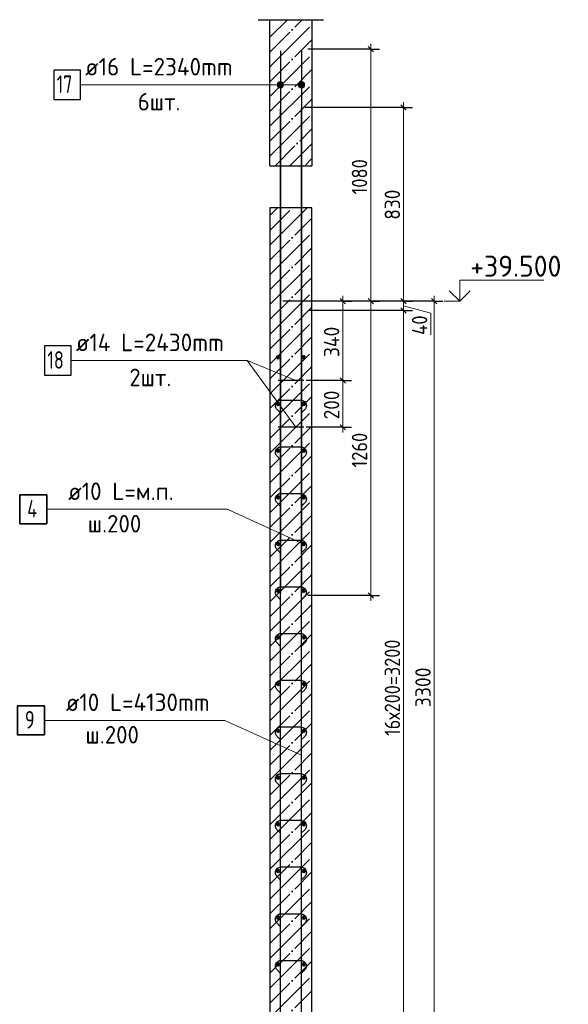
# Model space of a CAD drawing. Header units: millimetres. Extents: x -49773 to 2322955, y -3321 to 58485.
# Tile 385 of 580: x 1480871 to 1488694, y 5230 to 19286. Entities that reach past the tile are written whole.
import ezdxf

# ---------------------------------------------------------------- set-up
doc = ezdxf.new("R2010")
doc.units = ezdxf.units.MM
doc.linetypes.add('______11', pattern=[500, 400, -50, 0, -50])
doc.linetypes.add('______5', pattern=[1100, 800, -100, 100, -100])
for name, color, linetype, lineweight in [('Standard', 7, 'Continuous', 25), ('Арм.стержн. вертикальными 1', 22, 'Continuous', 35), ('Арм.стержн.горизонт. 1', 180, 'Continuous', 35), ('Арм.стержн.горизонт. 2', 202, 'Continuous', 35), ('Высотная отметки_ общее', 7, 'Continuous', 13), ('Размерная линия_ общее', 7, 'Continuous', 13), ('Стена_ общее', 7, 'Continuous', 35), ('Текст_ примечание', 7, 'Continuous', 13)]:
    doc.layers.add(name, color=color, linetype=linetype, lineweight=lineweight)
doc.layers.add('Арм.стержн. вертикальными 2', color=7, linetype='Continuous', lineweight=35, true_color=0x006e00)
doc.layers.add('Арм.стержн.Стяжки', color=7, linetype='Continuous', lineweight=35, true_color=0x501e0f)
doc.styles.add('ISOCPEUR', font='txt')

msp = doc.modelspace()

# ---------------------------------------------------------------- hatches: boundary and pattern name
at = {"layer": 'Арм.стержн. вертикальными 2', "linetype": 'Continuous', "lineweight": 13, "transparency": 33554687}
for points in [[(1484549.9, 18334.1), (1484549.9, 18379.1), (1484543.6, 18356.6)], [(1484549.9, 18334.1), (1484549.9, 18379.1), (1484543.6, 18356.6)], [(1484549.9, 18334.1), (1484549.9, 18379.1), (1484543.6, 18356.6)], [(1484549.9, 18379.1), (1484566.1, 18317.9), (1484566.1, 18395.3)], [(1484549.9, 18379.1), (1484566.1, 18317.9), (1484566.1, 18395.3)], [(1484549.9, 18379.1), (1484566.1, 18317.9), (1484566.1, 18395.3)], [(1484549.9, 18379.1), (1484549.9, 18334.1), (1484566.1, 18317.9)], [(1484549.9, 18379.1), (1484549.9, 18334.1), (1484566.1, 18317.9)], [(1484549.9, 18379.1), (1484549.9, 18334.1), (1484566.1, 18317.9)], [(1484566.1, 18395.3), (1484588.6, 18311.6), (1484588.6, 18401.6)], [(1484566.1, 18395.3), (1484588.6, 18311.6), (1484588.6, 18401.6)], [(1484566.1, 18395.3), (1484588.6, 18311.6), (1484588.6, 18401.6)], [(1484566.1, 18395.3), (1484566.1, 18317.9), (1484588.6, 18311.6)], [(1484566.1, 18395.3), (1484566.1, 18317.9), (1484588.6, 18311.6)], [(1484566.1, 18395.3), (1484566.1, 18317.9), (1484588.6, 18311.6)], [(1484588.6, 18401.6), (1484588.6, 18311.6), (1484611.1, 18317.9)], [(1484588.6, 18401.6), (1484611.1, 18317.9), (1484611.1, 18395.3)], [(1484588.6, 18401.6), (1484588.6, 18311.6), (1484611.1, 18317.9)], [(1484588.6, 18401.6), (1484611.1, 18317.9), (1484611.1, 18395.3)], [(1484588.6, 18401.6), (1484588.6, 18311.6), (1484611.1, 18317.9)], [(1484588.6, 18401.6), (1484611.1, 18317.9), (1484611.1, 18395.3)], [(1484611.1, 18395.3), (1484611.1, 18317.9), (1484627.3, 18334.1)], [(1484611.1, 18395.3), (1484627.3, 18334.1), (1484627.3, 18379.1)], [(1484611.1, 18395.3), (1484611.1, 18317.9), (1484627.3, 18334.1)], [(1484611.1, 18395.3), (1484627.3, 18334.1), (1484627.3, 18379.1)], [(1484611.1, 18395.3), (1484611.1, 18317.9), (1484627.3, 18334.1)], [(1484611.1, 18395.3), (1484627.3, 18334.1), (1484627.3, 18379.1)], [(1484627.3, 18379.1), (1484627.3, 18334.1), (1484633.6, 18356.6)], [(1484627.3, 18379.1), (1484627.3, 18334.1), (1484633.6, 18356.6)], [(1484627.3, 18379.1), (1484627.3, 18334.1), (1484633.6, 18356.6)], [(1484849.9, 18334.1), (1484849.9, 18379.1), (1484843.6, 18356.6)], [(1484849.9, 18334.1), (1484849.9, 18379.1), (1484843.6, 18356.6)], [(1484849.9, 18334.1), (1484849.9, 18379.1), (1484843.6, 18356.6)], [(1484849.9, 18379.1), (1484866.1, 18317.9), (1484866.1, 18395.3)], [(1484849.9, 18379.1), (1484866.1, 18317.9), (1484866.1, 18395.3)], [(1484849.9, 18379.1), (1484866.1, 18317.9), (1484866.1, 18395.3)], [(1484849.9, 18379.1), (1484849.9, 18334.1), (1484866.1, 18317.9)], [(1484849.9, 18379.1), (1484849.9, 18334.1), (1484866.1, 18317.9)], [(1484849.9, 18379.1), (1484849.9, 18334.1), (1484866.1, 18317.9)], [(1484866.1, 18395.3), (1484888.6, 18311.6), (1484888.6, 18401.6)], [(1484866.1, 18395.3), (1484888.6, 18311.6), (1484888.6, 18401.6)], [(1484866.1, 18395.3), (1484888.6, 18311.6), (1484888.6, 18401.6)], [(1484866.1, 18395.3), (1484866.1, 18317.9), (1484888.6, 18311.6)], [(1484866.1, 18395.3), (1484866.1, 18317.9), (1484888.6, 18311.6)], [(1484866.1, 18395.3), (1484866.1, 18317.9), (1484888.6, 18311.6)], [(1484888.6, 18401.6), (1484888.6, 18311.6), (1484911.1, 18317.9)], [(1484888.6, 18401.6), (1484911.1, 18317.9), (1484911.1, 18395.3)], [(1484888.6, 18401.6), (1484888.6, 18311.6), (1484911.1, 18317.9)], [(1484888.6, 18401.6), (1484911.1, 18317.9), (1484911.1, 18395.3)], [(1484888.6, 18401.6), (1484888.6, 18311.6), (1484911.1, 18317.9)], [(1484888.6, 18401.6), (1484911.1, 18317.9), (1484911.1, 18395.3)], [(1484911.1, 18395.3), (1484911.1, 18317.9), (1484927.3, 18334.1)], [(1484911.1, 18395.3), (1484927.3, 18334.1), (1484927.3, 18379.1)], [(1484911.1, 18395.3), (1484911.1, 18317.9), (1484927.3, 18334.1)], [(1484911.1, 18395.3), (1484927.3, 18334.1), (1484927.3, 18379.1)], [(1484911.1, 18395.3), (1484911.1, 18317.9), (1484927.3, 18334.1)], [(1484911.1, 18395.3), (1484927.3, 18334.1), (1484927.3, 18379.1)], [(1484927.3, 18379.1), (1484927.3, 18334.1), (1484933.6, 18356.6)], [(1484927.3, 18379.1), (1484927.3, 18334.1), (1484933.6, 18356.6)], [(1484927.3, 18379.1), (1484927.3, 18334.1), (1484933.6, 18356.6)]]:
    msp.add_hatch(color=7, dxfattribs=at).paths.add_polyline_path(points)

# ---------------------------------------------------------------- linework, layer by layer
at = {"layer": 'Standard', "color": 7, "linetype": 'Continuous', "lineweight": 25, "transparency": 33554687}
msp.add_line((1484271.9, 19286.3), (1485205.2, 19286.3), dxfattribs=at)
at = {"layer": 'Standard', "color": 253, "linetype": '______11', "lineweight": 35, "true_color": 0xababab, "transparency": 33554687}
for p, q in [((1484438.6, 18824.6), (1484900.2, 19286.3)), ((1484438.6, 18400.4), (1485038.6, 19000.4)), ((1484438.6, 17976.1), (1485038.6, 18576.1)), ((1484438.6, 17551.8), (1485038.6, 18151.8)), ((1484511.6, 17200.6), (1485038.6, 17727.6)), ((1484935.9, 17200.6), (1485038.6, 17303.3)), ((1484438.6, 16279), (1484760.2, 16600.6)), ((1484438.6, 15854.8), (1485038.6, 16454.8)), ((1484438.6, 15430.5), (1485038.6, 16030.5)), ((1484438.6, 15006.2), (1485038.6, 15606.2)), ((1484438.6, 14582), (1485038.6, 15182)), ((1484438.6, 14157.7), (1485038.6, 14757.7)), ((1484438.6, 13733.4), (1485038.6, 14333.4)), ((1484438.6, 13309.2), (1485038.6, 13909.2)), ((1484438.6, 12884.9), (1485038.6, 13484.9)), ((1484438.6, 12460.6), (1485038.6, 13060.6)), ((1484438.6, 12036.4), (1485038.6, 12636.4)), ((1484438.6, 11612.1), (1485038.6, 12212.1)), ((1484438.6, 11187.9), (1485038.6, 11787.8)), ((1484438.6, 10763.6), (1485038.6, 11363.6)), ((1484438.6, 10339.3), (1485038.6, 10939.3)), ((1484438.6, 9915.1), (1485038.6, 10515.1)), ((1484438.6, 9490.8), (1485038.6, 10090.8)), ((1484438.6, 9066.5), (1485038.6, 9666.5)), ((1484438.6, 8642.3), (1485038.6, 9242.3)), ((1484438.6, 8218), (1485038.6, 8818)), ((1484438.6, 7793.7), (1485038.6, 8393.7)), ((1484438.6, 7369.5), (1485038.6, 7969.5)), ((1484438.6, 6945.2), (1485038.6, 7545.2)), ((1484438.6, 6520.9), (1485038.6, 7120.9)), ((1484438.6, 6096.7), (1485038.6, 6696.7)), ((1484438.6, 5672.4), (1485038.6, 6272.4)), ((1484438.6, 5248.2), (1485038.6, 5848.1)), ((1484438.6, 4823.9), (1485038.6, 5423.9))]:
    msp.add_line(p, q, dxfattribs=at)
at = {"layer": 'Standard', "color": 253, "linetype": '______5', "lineweight": 35, "true_color": 0xababab, "transparency": 33554687}
for p, q in [((1484438.6, 19036.8), (1484688.1, 19286.3)), ((1484438.6, 18612.5), (1485038.6, 19212.5)), ((1484438.6, 18188.2), (1485038.6, 18788.2)), ((1484438.6, 17764), (1485038.6, 18364)), ((1484438.6, 17339.7), (1485038.6, 17939.7)), ((1484723.8, 17200.6), (1485038.6, 17515.4)), ((1484438.6, 16066.9), (1484972.3, 16600.6)), ((1484438.6, 16491.2), (1484548, 16600.6)), ((1484438.6, 15642.6), (1485038.6, 16242.6)), ((1484438.6, 15218.4), (1485038.6, 15818.4)), ((1484438.6, 14794.1), (1485038.6, 15394.1)), ((1484438.6, 14369.8), (1485038.6, 14969.8)), ((1484438.6, 13945.6), (1485038.6, 14545.6)), ((1484438.6, 13521.3), (1485038.6, 14121.3)), ((1484438.6, 13097), (1485038.6, 13697)), ((1484438.6, 12672.8), (1485038.6, 13272.8)), ((1484438.6, 12248.5), (1485038.6, 12848.5)), ((1484438.6, 11824.2), (1485038.6, 12424.2)), ((1484438.6, 11400), (1485038.6, 12000)), ((1484438.6, 10975.7), (1485038.6, 11575.7)), ((1484438.6, 10551.5), (1485038.6, 11151.5)), ((1484438.6, 10127.2), (1485038.6, 10727.2)), ((1484438.6, 9702.9), (1485038.6, 10302.9)), ((1484438.6, 9278.7), (1485038.6, 9878.7)), ((1484438.6, 8854.4), (1485038.6, 9454.4)), ((1484438.6, 8430.1), (1485038.6, 9030.1)), ((1484438.6, 8005.9), (1485038.6, 8605.9)), ((1484438.6, 7581.6), (1485038.6, 8181.6)), ((1484438.6, 7157.3), (1485038.6, 7757.3)), ((1484438.6, 6733.1), (1485038.6, 7333.1)), ((1484438.6, 6308.8), (1485038.6, 6908.8)), ((1484438.6, 5884.5), (1485038.6, 6484.5)), ((1484438.6, 5460.3), (1485038.6, 6060.3)), ((1484438.6, 5036), (1485038.6, 5636))]:
    msp.add_line(p, q, dxfattribs=at)
at = {"layer": 'Арм.стержн. вертикальными 1', "color": 4, "linetype": 'Continuous', "lineweight": 25, "transparency": 33554687}
for p, q in [((1484588.6, 4284), (1484588.6, 18017.3)), ((1484588.6, 4284), (1484588.6, 18017.3)), ((1484888.6, 4284), (1484888.6, 18017.3)), ((1484888.6, 4284), (1484888.6, 18017.3))]:
    msp.add_line(p, q, dxfattribs=at)
at = {"layer": 'Арм.стержн. вертикальными 2', "color": 5, "linetype": 'Continuous', "lineweight": 25, "true_color": 0x1c1cff, "transparency": 33554687}
for p, q in [((1484588.6, 18840.6), (1484588.6, 11093.9)), ((1484588.6, 18840.6), (1484588.6, 11093.9)), ((1484588.6, 18840.6), (1484588.6, 11093.9)), ((1484888.6, 18840.6), (1484888.6, 11093.9)), ((1484888.6, 18840.6), (1484888.6, 11093.9)), ((1484888.6, 18840.6), (1484888.6, 11093.9))]:
    msp.add_line(p, q, dxfattribs=at)
at = {"layer": 'Арм.стержн. вертикальными 2', "color": 7, "linetype": 'Continuous', "lineweight": 13, "transparency": 33554687}
for p, q in [((1481738.3, 18356.6), (1484221.6, 18356.6)), ((1484221.6, 18356.6), (1484588.6, 18356.6)), ((1484221.6, 18356.6), (1484888.6, 18356.6)), ((1484221.6, 18356.6), (1484888.6, 18356.6)), ((1484221.6, 18356.6), (1484588.6, 18356.6)), ((1484221.6, 18356.6), (1484588.6, 18356.6)), ((1484221.6, 18356.6), (1484888.6, 18356.6)), ((1484543.6, 18356.6), (1484543.6, 18356.6)), ((1484543.6, 18356.6), (1484543.6, 18356.6)), ((1484543.6, 18356.6), (1484543.6, 18356.6)), ((1484588.6, 18401.6), (1484588.6, 18401.6)), ((1484588.6, 18401.6), (1484588.6, 18401.6)), ((1484588.6, 18401.6), (1484588.6, 18401.6)), ((1484588.6, 18311.6), (1484588.6, 18311.6)), ((1484588.6, 18311.6), (1484588.6, 18311.6)), ((1484588.6, 18311.6), (1484588.6, 18311.6)), ((1484633.6, 18356.6), (1484633.6, 18356.6)), ((1484633.6, 18356.6), (1484633.6, 18356.6)), ((1484633.6, 18356.6), (1484633.6, 18356.6)), ((1484843.6, 18356.6), (1484843.6, 18356.6)), ((1484843.6, 18356.6), (1484843.6, 18356.6)), ((1484843.6, 18356.6), (1484843.6, 18356.6)), ((1484888.6, 18401.6), (1484888.6, 18401.6)), ((1484888.6, 18401.6), (1484888.6, 18401.6)), ((1484888.6, 18401.6), (1484888.6, 18401.6)), ((1484888.6, 18311.6), (1484888.6, 18311.6)), ((1484888.6, 18311.6), (1484888.6, 18311.6)), ((1484888.6, 18311.6), (1484888.6, 18311.6)), ((1484933.6, 18356.6), (1484933.6, 18356.6)), ((1484933.6, 18356.6), (1484933.6, 18356.6)), ((1484933.6, 18356.6), (1484933.6, 18356.6))]:
    msp.add_line(p, q, dxfattribs=at)
at = {"layer": 'Арм.стержн. вертикальными 2', "color": 7, "linetype": 'Continuous', "lineweight": 25, "transparency": 33554687}
msp.add_lwpolyline([(1481355, 18148.3), (1481738.3, 18148.3), (1481738.3, 18565), (1481355, 18565), (1481355, 18148.3)], dxfattribs=at)
at = {"layer": 'Арм.стержн. вертикальными 2', "color": 7, "linetype": 'Continuous', "lineweight": 13, "transparency": 33554687}
for centre in [(1484588.6, 18356.6), (1484588.6, 18356.6), (1484588.6, 18356.6), (1484888.6, 18356.6), (1484888.6, 18356.6), (1484888.6, 18356.6)]:
    msp.add_circle(centre, 45, dxfattribs=at)
at = {"layer": 'Арм.стержн.горизонт. 1', "color": 4, "linetype": 'Continuous', "lineweight": 50, "transparency": 33554687}
for centre in [(1484555.2, 14467.3), (1484921.9, 14467.3), (1484555.2, 13800.6), (1484921.9, 13800.6), (1484555.2, 13134), (1484921.9, 13134), (1484555.2, 12467.3), (1484921.9, 12467.3), (1484555.2, 11800.6), (1484921.9, 11800.6), (1484555.2, 11134), (1484921.9, 11134), (1484555.2, 10467.3), (1484921.9, 10467.3), (1484555.2, 9800.6), (1484921.9, 9800.6), (1484555.2, 9134), (1484921.9, 9134), (1484555.2, 8467.3), (1484921.9, 8467.3), (1484555.2, 7800.6), (1484921.9, 7800.6), (1484555.2, 7134), (1484921.9, 7134), (1484555.2, 6467.3), (1484921.9, 6467.3), (1484555.2, 5800.6), (1484921.9, 5800.6)]:
    msp.add_circle(centre, 16.7, dxfattribs=at)
at = {"layer": 'Арм.стержн.горизонт. 2', "color": 7, "linetype": 'Continuous', "lineweight": 13, "transparency": 33554687}
for p, q in [((1481605.8, 14420.6), (1484114.2, 14420.6)), ((1484114.2, 14420.6), (1484807.1, 14134)), ((1484114.2, 14420.6), (1484807.1, 13467.3)), ((1483830.8, 12296.2), (1481255.8, 12296.2)), ((1483797.5, 9283.6), (1481222.5, 9283.6))]:
    msp.add_line(p, q, dxfattribs=at)
at = {"layer": 'Арм.стержн.горизонт. 2', "color": 7, "linetype": 'Continuous', "lineweight": 25, "transparency": 33554687}
msp.add_lwpolyline([(1481222.5, 14212.3), (1481605.8, 14212.3), (1481605.8, 14629), (1481222.5, 14629), (1481222.5, 14212.3)], dxfattribs=at)
at = {"layer": 'Арм.стержн.горизонт. 2', "color": 211, "linetype": 'Continuous', "lineweight": 25, "true_color": 0xff54ff, "transparency": 33554687}
for points in [[(1484921.9, 14134), (1484558.7, 14134), (1484555.2, 14134)], [(1484921.9, 13467.3), (1484558.7, 13467.3), (1484555.2, 13467.3)]]:
    msp.add_lwpolyline(points, dxfattribs=at)
at = {"layer": 'Арм.стержн.горизонт. 2', "color": 7, "linetype": 'Continuous', "lineweight": 35, "transparency": 33554687}
for points in [[(1481255.8, 12087.9), (1480872.5, 12087.9), (1480872.5, 12504.5), (1481255.8, 12504.5), (1481255.8, 12087.9)], [(1481222.5, 9075.3), (1480839.2, 9075.3), (1480839.2, 9492), (1481222.5, 9492), (1481222.5, 9075.3)]]:
    msp.add_lwpolyline(points, dxfattribs=at)
at = {"layer": 'Арм.стержн.Стяжки', "color": 40, "linetype": 'Continuous', "lineweight": 25, "transparency": 33554687}
for points in [[(1484591.2, 13671.1), (1484540.8, 13721.5), (1484535.9, 13727.1), (1484531.6, 13733.1), (1484527.8, 13739.6), (1484524.7, 13746.2), (1484522.2, 13753.1), (1484520.3, 13760.4), (1484519.1, 13767.8), (1484518.6, 13775.1), (1484518.6, 13780.3), (1484520.5, 13794.5), (1484525.3, 13809.1), (1484532.8, 13822.4), (1484542, 13833.4), (1484553, 13842.6), (1484566.4, 13850.1), (1484580.9, 13854.9), (1484595.1, 13856.8), (1484882.1, 13856.8), (1484896.2, 13854.9), (1484910.8, 13850.1), (1484924.2, 13842.6), (1484935.1, 13833.4), (1484944.3, 13822.4), (1484951.8, 13809.1), (1484956.6, 13794.5), (1484958.6, 13780.3), (1484958.6, 13775.1), (1484958.1, 13767.8), (1484956.9, 13760.4), (1484955, 13753.1), (1484952.5, 13746.2), (1484949.4, 13739.6), (1484945.6, 13733.1), (1484941.2, 13727.1), (1484936.4, 13721.5), (1484885.9, 13671.1)], [(1484591.2, 13004.4), (1484540.8, 13054.8), (1484535.9, 13060.4), (1484531.6, 13066.5), (1484527.8, 13072.9), (1484524.7, 13079.6), (1484522.2, 13086.5), (1484520.3, 13093.7), (1484519.1, 13101.1), (1484518.6, 13108.4), (1484518.6, 13113.7), (1484520.5, 13127.8), (1484525.3, 13142.4), (1484532.8, 13155.8), (1484542, 13166.7), (1484553, 13175.9), (1484566.4, 13183.4), (1484580.9, 13188.2), (1484595.1, 13190.2), (1484882.1, 13190.2), (1484896.2, 13188.2), (1484910.8, 13183.4), (1484924.2, 13175.9), (1484935.1, 13166.7), (1484944.3, 13155.8), (1484951.8, 13142.4), (1484956.6, 13127.8), (1484958.6, 13113.7), (1484958.6, 13108.4), (1484958.1, 13101.1), (1484956.9, 13093.7), (1484955, 13086.5), (1484952.5, 13079.6), (1484949.4, 13072.9), (1484945.6, 13066.5), (1484941.2, 13060.4), (1484936.4, 13054.8), (1484885.9, 13004.4)], [(1484591.2, 12337.7), (1484540.8, 12388.2), (1484535.9, 12393.7), (1484531.6, 12399.8), (1484527.8, 12406.2), (1484524.7, 12412.9), (1484522.2, 12419.8), (1484520.3, 12427), (1484519.1, 12434.4), (1484518.6, 12441.8), (1484518.6, 12447), (1484520.5, 12461.2), (1484525.3, 12475.7), (1484532.8, 12489.1), (1484542, 12500.1), (1484553, 12509.2), (1484566.4, 12516.7), (1484580.9, 12521.5), (1484595.1, 12523.5), (1484882.1, 12523.5), (1484896.2, 12521.5), (1484910.8, 12516.7), (1484924.2, 12509.2), (1484935.1, 12500.1), (1484944.3, 12489.1), (1484951.8, 12475.7), (1484956.6, 12461.2), (1484958.6, 12447), (1484958.6, 12441.8), (1484958.1, 12434.4), (1484956.9, 12427), (1484955, 12419.8), (1484952.5, 12412.9), (1484949.4, 12406.2), (1484945.6, 12399.8), (1484941.2, 12393.7), (1484936.4, 12388.2), (1484885.9, 12337.7)], [(1484591.2, 11671.1), (1484540.8, 11721.5), (1484535.9, 11727.1), (1484531.6, 11733.1), (1484527.8, 11739.6), (1484524.7, 11746.2), (1484522.2, 11753.1), (1484520.3, 11760.4), (1484519.1, 11767.8), (1484518.6, 11775.1), (1484518.6, 11780.3), (1484520.5, 11794.5), (1484525.3, 11809.1), (1484532.8, 11822.4), (1484542, 11833.4), (1484553, 11842.6), (1484566.4, 11850.1), (1484580.9, 11854.9), (1484595.1, 11856.8), (1484882.1, 11856.8), (1484896.2, 11854.9), (1484910.8, 11850.1), (1484924.2, 11842.6), (1484935.1, 11833.4), (1484944.3, 11822.4), (1484951.8, 11809.1), (1484956.6, 11794.5), (1484958.6, 11780.3), (1484958.6, 11775.1), (1484958.1, 11767.8), (1484956.9, 11760.4), (1484955, 11753.1), (1484952.5, 11746.2), (1484949.4, 11739.6), (1484945.6, 11733.1), (1484941.2, 11727.1), (1484936.4, 11721.5), (1484885.9, 11671.1)], [(1484591.2, 11004.4), (1484540.8, 11054.8), (1484535.9, 11060.4), (1484531.6, 11066.5), (1484527.8, 11072.9), (1484524.7, 11079.6), (1484522.2, 11086.5), (1484520.3, 11093.7), (1484519.1, 11101.1), (1484518.6, 11108.4), (1484518.6, 11113.7), (1484520.5, 11127.8), (1484525.3, 11142.4), (1484532.8, 11155.8), (1484542, 11166.7), (1484553, 11175.9), (1484566.4, 11183.4), (1484580.9, 11188.2), (1484595.1, 11190.2), (1484882.1, 11190.2), (1484896.2, 11188.2), (1484910.8, 11183.4), (1484924.2, 11175.9), (1484935.1, 11166.7), (1484944.3, 11155.8), (1484951.8, 11142.4), (1484956.6, 11127.8), (1484958.6, 11113.7), (1484958.6, 11108.4), (1484958.1, 11101.1), (1484956.9, 11093.7), (1484955, 11086.5), (1484952.5, 11079.6), (1484949.4, 11072.9), (1484945.6, 11066.5), (1484941.2, 11060.4), (1484936.4, 11054.8), (1484885.9, 11004.4)], [(1484591.2, 10337.7), (1484540.8, 10388.2), (1484535.9, 10393.7), (1484531.6, 10399.8), (1484527.8, 10406.2), (1484524.7, 10412.9), (1484522.2, 10419.8), (1484520.3, 10427), (1484519.1, 10434.4), (1484518.6, 10441.8), (1484518.6, 10447), (1484520.5, 10461.2), (1484525.3, 10475.7), (1484532.8, 10489.1), (1484542, 10500.1), (1484553, 10509.2), (1484566.4, 10516.7), (1484580.9, 10521.5), (1484595.1, 10523.5), (1484882.1, 10523.5), (1484896.2, 10521.5), (1484910.8, 10516.7), (1484924.2, 10509.2), (1484935.1, 10500.1), (1484944.3, 10489.1), (1484951.8, 10475.7), (1484956.6, 10461.2), (1484958.6, 10447), (1484958.6, 10441.8), (1484958.1, 10434.4), (1484956.9, 10427), (1484955, 10419.8), (1484952.5, 10412.9), (1484949.4, 10406.2), (1484945.6, 10399.8), (1484941.2, 10393.7), (1484936.4, 10388.2), (1484885.9, 10337.7)], [(1484591.2, 9671.1), (1484540.8, 9721.5), (1484535.9, 9727.1), (1484531.6, 9733.1), (1484527.8, 9739.6), (1484524.7, 9746.2), (1484522.2, 9753.1), (1484520.3, 9760.4), (1484519.1, 9767.8), (1484518.6, 9775.1), (1484518.6, 9780.3), (1484520.5, 9794.5), (1484525.3, 9809.1), (1484532.8, 9822.4), (1484542, 9833.4), (1484553, 9842.6), (1484566.4, 9850.1), (1484580.9, 9854.9), (1484595.1, 9856.8), (1484882.1, 9856.8), (1484896.2, 9854.9), (1484910.8, 9850.1), (1484924.2, 9842.6), (1484935.1, 9833.4), (1484944.3, 9822.4), (1484951.8, 9809.1), (1484956.6, 9794.5), (1484958.6, 9780.3), (1484958.6, 9775.1), (1484958.1, 9767.8), (1484956.9, 9760.4), (1484955, 9753.1), (1484952.5, 9746.2), (1484949.4, 9739.6), (1484945.6, 9733.1), (1484941.2, 9727.1), (1484936.4, 9721.5), (1484885.9, 9671.1)], [(1484591.2, 9004.4), (1484540.8, 9054.8), (1484535.9, 9060.4), (1484531.6, 9066.5), (1484527.8, 9072.9), (1484524.7, 9079.6), (1484522.2, 9086.5), (1484520.3, 9093.7), (1484519.1, 9101.1), (1484518.6, 9108.4), (1484518.6, 9113.7), (1484520.5, 9127.8), (1484525.3, 9142.4), (1484532.8, 9155.8), (1484542, 9166.7), (1484553, 9175.9), (1484566.4, 9183.4), (1484580.9, 9188.2), (1484595.1, 9190.2), (1484882.1, 9190.2), (1484896.2, 9188.2), (1484910.8, 9183.4), (1484924.2, 9175.9), (1484935.1, 9166.7), (1484944.3, 9155.8), (1484951.8, 9142.4), (1484956.6, 9127.8), (1484958.6, 9113.7), (1484958.6, 9108.4), (1484958.1, 9101.1), (1484956.9, 9093.7), (1484955, 9086.5), (1484952.5, 9079.6), (1484949.4, 9072.9), (1484945.6, 9066.5), (1484941.2, 9060.4), (1484936.4, 9054.8), (1484885.9, 9004.4)], [(1484591.2, 8337.7), (1484540.8, 8388.2), (1484535.9, 8393.7), (1484531.6, 8399.8), (1484527.8, 8406.2), (1484524.7, 8412.9), (1484522.2, 8419.8), (1484520.3, 8427), (1484519.1, 8434.4), (1484518.6, 8441.8), (1484518.6, 8447), (1484520.5, 8461.2), (1484525.3, 8475.7), (1484532.8, 8489.1), (1484542, 8500.1), (1484553, 8509.2), (1484566.4, 8516.7), (1484580.9, 8521.5), (1484595.1, 8523.5), (1484882.1, 8523.5), (1484896.2, 8521.5), (1484910.8, 8516.7), (1484924.2, 8509.2), (1484935.1, 8500.1), (1484944.3, 8489.1), (1484951.8, 8475.7), (1484956.6, 8461.2), (1484958.6, 8447), (1484958.6, 8441.8), (1484958.1, 8434.4), (1484956.9, 8427), (1484955, 8419.8), (1484952.5, 8412.9), (1484949.4, 8406.2), (1484945.6, 8399.8), (1484941.2, 8393.7), (1484936.4, 8388.2), (1484885.9, 8337.7)], [(1484591.2, 7671.1), (1484540.8, 7721.5), (1484535.9, 7727.1), (1484531.6, 7733.1), (1484527.8, 7739.6), (1484524.7, 7746.2), (1484522.2, 7753.1), (1484520.3, 7760.4), (1484519.1, 7767.8), (1484518.6, 7775.1), (1484518.6, 7780.3), (1484520.5, 7794.5), (1484525.3, 7809.1), (1484532.8, 7822.4), (1484542, 7833.4), (1484553, 7842.6), (1484566.4, 7850.1), (1484580.9, 7854.9), (1484595.1, 7856.8), (1484882.1, 7856.8), (1484896.2, 7854.9), (1484910.8, 7850.1), (1484924.2, 7842.6), (1484935.1, 7833.4), (1484944.3, 7822.4), (1484951.8, 7809.1), (1484956.6, 7794.5), (1484958.6, 7780.3), (1484958.6, 7775.1), (1484958.1, 7767.8), (1484956.9, 7760.4), (1484955, 7753.1), (1484952.5, 7746.2), (1484949.4, 7739.6), (1484945.6, 7733.1), (1484941.2, 7727.1), (1484936.4, 7721.5), (1484885.9, 7671.1)], [(1484591.2, 7004.4), (1484540.8, 7054.8), (1484535.9, 7060.4), (1484531.6, 7066.5), (1484527.8, 7072.9), (1484524.7, 7079.6), (1484522.2, 7086.5), (1484520.3, 7093.7), (1484519.1, 7101.1), (1484518.6, 7108.4), (1484518.6, 7113.7), (1484520.5, 7127.8), (1484525.3, 7142.4), (1484532.8, 7155.8), (1484542, 7166.7), (1484553, 7175.9), (1484566.4, 7183.4), (1484580.9, 7188.2), (1484595.1, 7190.2), (1484882.1, 7190.2), (1484896.2, 7188.2), (1484910.8, 7183.4), (1484924.2, 7175.9), (1484935.1, 7166.7), (1484944.3, 7155.8), (1484951.8, 7142.4), (1484956.6, 7127.8), (1484958.6, 7113.7), (1484958.6, 7108.4), (1484958.1, 7101.1), (1484956.9, 7093.7), (1484955, 7086.5), (1484952.5, 7079.6), (1484949.4, 7072.9), (1484945.6, 7066.5), (1484941.2, 7060.4), (1484936.4, 7054.8), (1484885.9, 7004.4)], [(1484591.2, 6337.7), (1484540.8, 6388.2), (1484535.9, 6393.7), (1484531.6, 6399.8), (1484527.8, 6406.2), (1484524.7, 6412.9), (1484522.2, 6419.8), (1484520.3, 6427), (1484519.1, 6434.4), (1484518.6, 6441.8), (1484518.6, 6447), (1484520.5, 6461.2), (1484525.3, 6475.7), (1484532.8, 6489.1), (1484542, 6500.1), (1484553, 6509.2), (1484566.4, 6516.7), (1484580.9, 6521.5), (1484595.1, 6523.5), (1484882.1, 6523.5), (1484896.2, 6521.5), (1484910.8, 6516.7), (1484924.2, 6509.2), (1484935.1, 6500.1), (1484944.3, 6489.1), (1484951.8, 6475.7), (1484956.6, 6461.2), (1484958.6, 6447), (1484958.6, 6441.8), (1484958.1, 6434.4), (1484956.9, 6427), (1484955, 6419.8), (1484952.5, 6412.9), (1484949.4, 6406.2), (1484945.6, 6399.8), (1484941.2, 6393.7), (1484936.4, 6388.2), (1484885.9, 6337.7)], [(1484591.2, 5671.1), (1484540.8, 5721.5), (1484535.9, 5727.1), (1484531.6, 5733.1), (1484527.8, 5739.6), (1484524.7, 5746.2), (1484522.2, 5753.1), (1484520.3, 5760.4), (1484519.1, 5767.8), (1484518.6, 5775.1), (1484518.6, 5780.3), (1484520.5, 5794.5), (1484525.3, 5809.1), (1484532.8, 5822.4), (1484542, 5833.4), (1484553, 5842.6), (1484566.4, 5850.1), (1484580.9, 5854.9), (1484595.1, 5856.8), (1484882.1, 5856.8), (1484896.2, 5854.9), (1484910.8, 5850.1), (1484924.2, 5842.6), (1484935.1, 5833.4), (1484944.3, 5822.4), (1484951.8, 5809.1), (1484956.6, 5794.5), (1484958.6, 5780.3), (1484958.6, 5775.1), (1484958.1, 5767.8), (1484956.9, 5760.4), (1484955, 5753.1), (1484952.5, 5746.2), (1484949.4, 5739.6), (1484945.6, 5733.1), (1484941.2, 5727.1), (1484936.4, 5721.5), (1484885.9, 5671.1)]]:
    msp.add_lwpolyline(points, dxfattribs=at)
at = {"layer": 'Высотная отметки_ общее', "color": 7, "linetype": 'Continuous', "lineweight": 13, "transparency": 33554687}
for p, q in [((1487145.9, 15267.3), (1487145.9, 15567.3)), ((1487145.9, 15567.3), (1488345.9, 15567.3)), ((1487145.9, 15267.3), (1486995.9, 15417.3)), ((1487145.9, 15267.3), (1487295.9, 15417.3)), ((1487145.9, 15267.3), (1486925.4, 15267.3)), ((1487145.9, 15267.3), (1487145.9, 15267.3)), ((1487145.9, 15267.3), (1487145.9, 15267.3)), ((1487145.9, 15267.3), (1487145.9, 15267.3)), ((1487145.9, 15267.3), (1487145.9, 15267.3))]:
    msp.add_line(p, q, dxfattribs=at)
at = {"layer": 'Размерная линия_ общее', "color": 253, "linetype": 'Continuous', "lineweight": -3, "true_color": 0xa0a0a0, "transparency": 33554687}
for p, q in [((1485876.8, 18867.3), (1484981.9, 18867.3)), ((1485876.8, 18867.3), (1485751.8, 18867.3)), ((1485876.8, 18867.3), (1486001.8, 18867.3)), ((1486345.2, 18034), (1484938.6, 18034)), ((1486345.2, 18034), (1486220.2, 18034)), ((1486345.2, 18034), (1486470.2, 18034)), ((1486782.3, 15267.3), (1484621.8, 15267.3)), ((1485478.7, 15267.3), (1485105.2, 15267.3)), ((1485478.7, 15267.3), (1485353.7, 15267.3)), ((1485478.7, 15267.3), (1485603.7, 15267.3)), ((1485876.8, 15267.3), (1485751.8, 15267.3)), ((1485876.8, 15267.3), (1486001.8, 15267.3)), ((1486345.2, 15267.3), (1486220.2, 15267.3)), ((1486345.2, 15267.3), (1486470.2, 15267.3)), ((1486782.3, 15267.3), (1486657.3, 15267.3)), ((1486782.3, 15267.3), (1486907.3, 15267.3)), ((1486345.2, 15134), (1486220.2, 15134)), ((1486345.2, 15134), (1486470.2, 15134)), ((1485478.7, 14134), (1485353.7, 14134)), ((1485478.7, 14134), (1485603.7, 14134)), ((1485478.7, 13467.3), (1484955.2, 13467.3)), ((1485478.7, 13467.3), (1485353.7, 13467.3)), ((1485478.7, 13467.3), (1485603.7, 13467.3)), ((1485876.8, 11067.3), (1484981.9, 11067.3)), ((1485876.8, 11067.3), (1485751.8, 11067.3)), ((1485876.8, 11067.3), (1486001.8, 11067.3))]:
    msp.add_line(p, q, dxfattribs=at)
at = {"layer": 'Размерная линия_ общее', "color": 7, "linetype": 'Continuous', "lineweight": 25, "transparency": 33554687}
for p, q in [((1485914.3, 18829.8), (1485839.3, 18904.8)), ((1486382.7, 17996.5), (1486307.7, 18071.5)), ((1485516.2, 15229.8), (1485441.2, 15304.8)), ((1485914.3, 15229.8), (1485839.3, 15304.8)), ((1486382.7, 15229.8), (1486307.7, 15304.8)), ((1486819.8, 15229.8), (1486744.8, 15304.8)), ((1486382.7, 15096.5), (1486307.7, 15171.5)), ((1485516.2, 14096.5), (1485441.2, 14171.5)), ((1485516.2, 13429.8), (1485441.2, 13504.8)), ((1485914.3, 11029.8), (1485839.3, 11104.8))]:
    msp.add_line(p, q, dxfattribs=at)
at = {"layer": 'Размерная линия_ общее', "color": 7, "linetype": 'Continuous', "lineweight": 13, "transparency": 33554687}
for p, q in [((1485876.8, 18867.3), (1485876.8, 18942.3)), ((1485876.8, 15267.3), (1485876.8, 18867.3)), ((1486345.2, 18034), (1486345.2, 18109)), ((1486345.2, 15267.3), (1486345.2, 18034)), ((1485478.7, 15267.3), (1485478.7, 15342.3)), ((1486782.3, 15267.3), (1486782.3, 15342.3)), ((1485478.7, 14134), (1485478.7, 15267.3)), ((1486345.2, 15134), (1486345.2, 15267.3)), ((1486345.2, 15200.6), (1486734.2, 15094.3)), ((1486734.2, 15094.3), (1486734.2, 14786.3)), ((1485478.7, 13467.3), (1485478.7, 13392.3)), ((1485876.8, 11067.3), (1485876.8, 10992.3))]:
    msp.add_line(p, q, dxfattribs=at)
at = {"layer": 'Размерная линия_ общее', "color": 253, "linetype": 'Continuous', "lineweight": -3, "true_color": 0xa0a0a0, "transparency": 33554687}
for points in [[(1485876.8, 15267.3), (1485859.8, 15267.3), (1485859.8, 15267.3), (1485105.2, 15267.3)], [(1486345.2, 15267.3), (1486328.3, 15267.3), (1486328.3, 15267.3), (1485105.2, 15267.3)], [(1486345.2, 15134), (1486328.3, 15134), (1486328.3, 15134), (1484988.6, 15134)], [(1485478.7, 14134), (1485461.7, 14134), (1485461.7, 14134), (1484955.2, 14134)]]:
    msp.add_lwpolyline(points, dxfattribs=at)
at = {"layer": 'Размерная линия_ общее', "color": 7, "linetype": 'Continuous', "lineweight": 13, "transparency": 33554687}
for points in [[(1485876.8, 11067.3), (1485876.8, 12871.3), (1485876.8, 12871.3), (1485876.8, 15267.3)], [(1486782.3, 4267.3), (1486782.3, 9536.7), (1486782.3, 9536.7), (1486782.3, 15267.3)], [(1486345.2, 4467.3), (1486345.2, 4908.7), (1486345.2, 4908.7), (1486345.2, 15134)], [(1485478.7, 13467.3), (1485478.7, 13543), (1485478.7, 13543), (1485478.7, 14134)]]:
    msp.add_lwpolyline(points, dxfattribs=at)
at = {"layer": 'Стена_ общее', "color": 7, "linetype": 'Continuous', "lineweight": 25, "transparency": 33554687}
for p, q in [((1484438.6, 17200.6), (1484438.6, 19286.3)), ((1485038.6, 19286.3), (1485038.6, 17200.6)), ((1484438.6, 17200.6), (1485038.6, 17200.6)), ((1484438.6, 16600.6), (1484438.6, 4267.3)), ((1485038.6, 16600.6), (1484438.6, 16600.6)), ((1485038.6, 4267.3), (1485038.6, 16600.6))]:
    msp.add_line(p, q, dxfattribs=at)
at = {"layer": 'Текст_ примечание', "color": 7, "linetype": 'Continuous', "lineweight": 13, "transparency": 33554687}
for p, q in [((1484921.9, 11800.6), (1483830.8, 12296.2)), ((1484888.6, 8788.1), (1483797.5, 9283.6))]:
    msp.add_line(p, q, dxfattribs=at)

# ---------------------------------------------------------------- texts
at = {"layer": 'Арм.стержн. вертикальными 2', "color": 7, "linetype": 'Continuous', "lineweight": 25, "transparency": 33554687, "char_height": 250, "attachment_point": 7, "style": 'ISOCPEUR'}
for s, insert, width in [('\\W0.96;ø16 L=2340mm ', (1481805, 18490), 2468.878), ('\\W0.75;17', (1481396.6, 18240), 393.574), ('\\W0.94;6шт. ', (1482555, 17990), 967.743)]:
    msp.add_mtext(s, dxfattribs=dict(at, insert=insert, width=width))
at = {"layer": 'Арм.стержн.горизонт. 2', "color": 7, "linetype": 'Continuous', "lineweight": 25, "transparency": 33554687, "char_height": 250, "attachment_point": 7, "style": 'ISOCPEUR'}
for s, insert, width in [('{\\W0.9600;ø14 L=2430mm }', (1481672.5, 14554), 2493.981), ('\\W0.75;18', (1481264.2, 14304), 393.574), ('\\W0.94;2шт. ', (1482435, 14054), 967.736), ('{\\W0.9600;ø10 L=м.п. }', (1481562.2, 12429.5), 2493.975), ('{\\W0.7500;4}', (1480978.1, 12179.5), 393.566), ('{\\W0.9500;ш.200}', (1481841, 11965.5), 967.736), ('{\\W0.9600;ø10 L=4130mm }', (1481528.9, 9417), 2493.975), ('{\\W0.7500;9}', (1480944.8, 9167), 393.566), ('{\\W0.9500;ш.200}', (1481807.7, 8952.9), 967.736)]:
    msp.add_mtext(s, dxfattribs=dict(at, insert=insert, width=width))
at = {"layer": 'Высотная отметки_ общее', "color": 7, "linetype": 'Continuous', "lineweight": 25, "transparency": 33554687, "insert": (1487295.9, 15617.3), "char_height": 300, "width": 1492.388, "attachment_point": 7, "style": 'ISOCPEUR'}
msp.add_mtext('\\W0.96;+39.500', dxfattribs=at)
at = {"layer": 'Размерная линия_ общее', "color": 7, "linetype": 'Continuous', "lineweight": 25, "transparency": 33554687, "char_height": 220, "attachment_point": 7, "rotation": 90, "style": 'ISOCPEUR'}
for s, insert, width in [('\\W0.87;1080', (1485826.8, 16792.3), 666.903), ('\\W0.91;830', (1486295.2, 16430.6), 561.981), ('\\W0.88;40', (1486684.2, 14786.3), 426.797), ('\\W0.92;340', (1485428.7, 14469.6), 584.438), ('\\W0.91;200', (1485428.7, 13580.6), 561.996), ('\\W0.87;1260', (1485826.8, 12892.3), 666.903), ('\\W0.86;16х200=3200', (1486295.2, 9060.6), 1593.756), ('\\W0.93;3300', (1486732.3, 9470.3), 718.087)]:
    msp.add_mtext(s, dxfattribs=dict(at, insert=insert, width=width))

doc.saveas('drawing.dxf')
